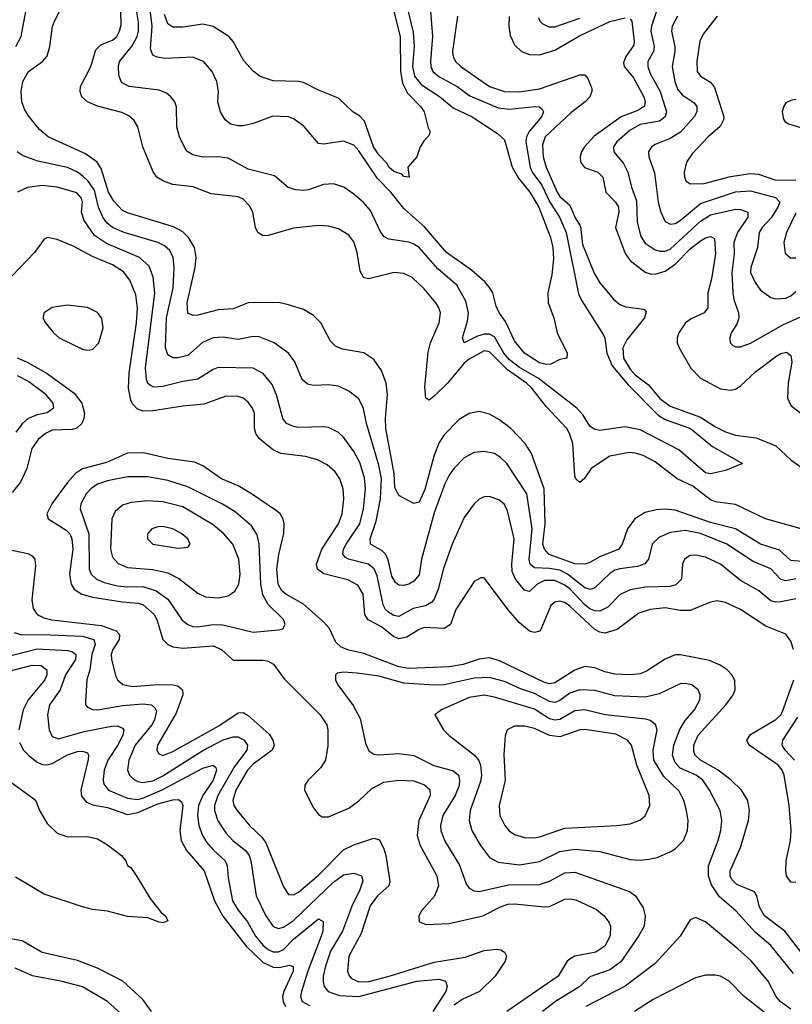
# Model space of a CAD drawing. Header units: inches. Extents: x 1308407 to 1441228, y 959628 to 1036311.
# Tile 297 of 656: x 1351500 to 1354576, y 1005939 to 1009856. Entities that reach past the tile are written whole.
import ezdxf

# ---------------------------------------------------------------- set-up
doc = ezdxf.new("R2010")
doc.units = ezdxf.units.IN
doc.header["$MEASUREMENT"] = 0
doc.layers.add('B3050', color=7, linetype='Continuous')

msp = doc.modelspace()

# ---------------------------------------------------------------- linework, layer by layer
at = {"layer": 'B3050', "color": 5}
for points, elevation in [([(1353041.5, 1009910), (1353066.4, 1009806.4), (1353070.4, 1009750), (1353064.2, 1009670), (1353072, 1009632), (1353098.7, 1009598.7), (1353171.3, 1009551.3), (1353225.6, 1009505.6), (1353301, 1009470), (1353402.8, 1009402.8), (1353430, 1009377.6), (1353461.3, 1009270), (1353485.4, 1009225.4), (1353530.5, 1009170), (1353567.6, 1009110), (1353613, 1008990), (1353622.5, 1008950), (1353625.3, 1008905.3), (1353619.1, 1008840.9), (1353602.6, 1008770), (1353603.7, 1008730), (1353626.2, 1008670), (1353639.4, 1008610), (1353679.1, 1008530), (1353678.8, 1008510), (1353650, 1008503.6), (1353614.9, 1008485.1), (1353595.5, 1008484.5), (1353570, 1008491.1), (1353509.8, 1008530), (1353470, 1008578), (1353434.9, 1008654.9), (1353409.2, 1008690), (1353396.9, 1008716.9), (1353383.8, 1008770), (1353370.9, 1008790.9), (1353352.6, 1008812.6), (1353299.2, 1008859.2), (1353198.8, 1008930), (1353112.1, 1009032.1), (1353030, 1009104.6), (1352978.1, 1009170), (1352924.8, 1009224.8), (1352850, 1009335), (1352830, 1009357.1), (1352790, 1009373.3), (1352710, 1009361.1), (1352690, 1009363.8), (1352630, 1009433.7), (1352590, 1009462.4), (1352569.9, 1009469.9), (1352508.3, 1009471.8), (1352430, 1009443.2), (1352390, 1009434.6), (1352370, 1009434.2), (1352341.1, 1009441.1), (1352318, 1009458), (1352299.2, 1009490), (1352288.9, 1009530), (1352291.6, 1009570), (1352285.7, 1009610), (1352267, 1009650), (1352232.3, 1009690), (1352190, 1009707.2), (1352081.3, 1009701.3), (1352047, 1009707), (1352030, 1009715.6), (1352020.9, 1009740.9), (1352028.2, 1009830), (1352012.5, 1009950)], 2740), ([(1354049.3, 1009930), (1354015, 1009830), (1354013.4, 1009810), (1354026.5, 1009750), (1354023.3, 1009730), (1354000.6, 1009690), (1354000.5, 1009670), (1354010, 1009642.7), (1354050.5, 1009570.5), (1354075.1, 1009490), (1354069.7, 1009470.3), (1354047.2, 1009452.8), (1353970, 1009438.7), (1353930, 1009417.3), (1353878, 1009370), (1353864.6, 1009350), (1353865.5, 1009330), (1353903.6, 1009283.6), (1353921.6, 1009250), (1353935.4, 1009190), (1353955.6, 1009135.6), (1353958.5, 1009050), (1353973.3, 1008993.3), (1353990, 1008967.1), (1354030, 1008941.2), (1354050, 1008934.7), (1354070, 1008935.3), (1354090, 1008943.7), (1354210, 1009054.9), (1354250, 1009079.9), (1354350, 1009102.2), (1354370, 1009101.3), (1354398.4, 1009090), (1354399, 1009070), (1354358.3, 1009010), (1354342.7, 1008970), (1354345, 1008925), (1354334.8, 1008850), (1354339.1, 1008770), (1354343.1, 1008743.1), (1354361.7, 1008690), (1354362.7, 1008670), (1354355.2, 1008644.8), (1354333.1, 1008610), (1354327.2, 1008590), (1354328.7, 1008570), (1354339.5, 1008559.5), (1354350, 1008554), (1354370, 1008554), (1354410, 1008568.6), (1354537.8, 1008642.2), (1354650, 1008693)], 2840), ([(1351484.8, 1009750), (1351506.3, 1009790), (1351529, 1009910)], 2840), ([(1354630, 1007698.5), (1354570, 1007704.2), (1354525.1, 1007745.1), (1354448.8, 1007768.8), (1354350, 1007830.8), (1354250, 1007856.1), (1354110, 1007905.2), (1354070, 1007909), (1354034.2, 1007905.8), (1353990, 1007895.9), (1353949.7, 1007870.3), (1353919.8, 1007830), (1353898.1, 1007770), (1353885, 1007750), (1353810, 1007719.4), (1353770, 1007696.6), (1353750, 1007689.4), (1353710, 1007691.4), (1353607.7, 1007727.7), (1353589.2, 1007749.2), (1353583.4, 1007770), (1353591.7, 1007851.7), (1353588.5, 1007990), (1353537.5, 1008130), (1353513.2, 1008170), (1353455.7, 1008230), (1353410, 1008264.7), (1353370, 1008286.9), (1353330, 1008297.5), (1353290, 1008289.1), (1353250, 1008266), (1353190, 1008204.2), (1353170, 1008173.6), (1353150, 1008123.9), (1353113.2, 1007986.8), (1353090, 1007936.1), (1353070, 1007931.7), (1353010, 1007963.2), (1352994.3, 1007994.3), (1352990.4, 1008050), (1352958.3, 1008230), (1352956.9, 1008270), (1352964.6, 1008364.6), (1352959.2, 1008410), (1352941, 1008461), (1352910, 1008504.8), (1352870, 1008531.3), (1352785.8, 1008545.8), (1352757, 1008557), (1352737.3, 1008577.3), (1352699, 1008650), (1352670, 1008679.8), (1352630, 1008702.5), (1352570, 1008722.2), (1352530, 1008730.7), (1352410.1, 1008729.9), (1352350, 1008706.2), (1352290, 1008701.2), (1352210, 1008680.8), (1352190, 1008679.4), (1352170, 1008688.4), (1352167.4, 1008730), (1352199.2, 1008870), (1352202.9, 1008910), (1352196, 1008950), (1352172.7, 1008990), (1352150, 1009011.9), (1352112.6, 1009032.6), (1351930, 1009087.7), (1351910, 1009097.6), (1351874.5, 1009134.5), (1351853.4, 1009170), (1351824.6, 1009264.6), (1351809.3, 1009290), (1351762.9, 1009322.9), (1351613.8, 1009390), (1351579.8, 1009419.8), (1351534.5, 1009474.5), (1351519.7, 1009499.7), (1351509.4, 1009530), (1351505.7, 1009570), (1351512.6, 1009610), (1351535, 1009650), (1351590.6, 1009690), (1351609.5, 1009710.5), (1351620.7, 1009750), (1351631.2, 1009828.8), (1351639, 1009850), (1351663.3, 1009896.7)], 2820), ([(1354611, 1007831), (1354469.8, 1007870), (1354350, 1007927.5), (1354270, 1007938.5), (1354250, 1007945.6), (1354180.4, 1008000.4), (1354118.1, 1008030), (1354030, 1008097.3), (1353981.9, 1008121.9), (1353950, 1008131.6), (1353926.4, 1008133.6), (1353850, 1008119.5), (1353775.6, 1008070), (1353747, 1008030), (1353730, 1008015.4), (1353714.3, 1008030), (1353710, 1008041.2), (1353701.8, 1008170), (1353689.6, 1008209.6), (1353678.4, 1008230), (1353596.6, 1008316.6), (1353538.9, 1008390), (1353518.3, 1008410), (1353442.6, 1008462.6), (1353370, 1008535.2), (1353350, 1008538.4), (1353290, 1008505), (1353270, 1008489.5), (1353203, 1008410), (1353150, 1008358.5), (1353130, 1008342.6), (1353116.9, 1008350), (1353113.5, 1008393.5), (1353127, 1008533), (1353135.8, 1008570), (1353170.4, 1008650), (1353174.9, 1008690), (1353169, 1008710), (1353156.5, 1008730), (1353110, 1008785.3), (1353063.1, 1008830), (1353030, 1008846.9), (1352990.5, 1008850.5), (1352890, 1008825.7), (1352870, 1008829.8), (1352856.2, 1008856.2), (1352843.2, 1008930), (1352830, 1008972.6), (1352810, 1008999.3), (1352770, 1009023.7), (1352730, 1009035.2), (1352690, 1009037), (1352590, 1009026.9), (1352490, 1008997.8), (1352470, 1008996.8), (1352448, 1009010), (1352439.5, 1009030), (1352428.7, 1009090), (1352415.6, 1009115.6), (1352390, 1009142.6), (1352370, 1009151.6), (1352263.1, 1009163.1), (1352191, 1009191), (1352110, 1009200.5), (1352073.2, 1009213.2), (1352046.6, 1009230), (1352031.1, 1009251.1), (1351991, 1009351), (1351970.6, 1009430), (1351955.5, 1009455.5), (1351934.3, 1009474.3), (1351907.4, 1009487.4), (1351810, 1009512), (1351770, 1009528.8), (1351747.6, 1009550), (1351740.6, 1009570), (1351743, 1009590), (1351784, 1009670), (1351803.1, 1009736.9), (1351823.2, 1009756.8), (1351870, 1009774.6), (1351887.4, 1009790), (1351898.3, 1009810), (1351904.5, 1009835.5), (1351902.9, 1009890)], 2780), ([(1353135.1, 1009890), (1353143.6, 1009790), (1353135.3, 1009690), (1353136.8, 1009670), (1353145.4, 1009650), (1353169.4, 1009630), (1353241.9, 1009590), (1353292.9, 1009552.9), (1353405, 1009505), (1353450, 1009500.1), (1353551.3, 1009511.3), (1353569.4, 1009509.4), (1353580.4, 1009500.4), (1353585.6, 1009490), (1353577.4, 1009470), (1353528.9, 1009411.1), (1353518.1, 1009390), (1353515, 1009370), (1353532.6, 1009270), (1353540.6, 1009250), (1353578.5, 1009198.5), (1353610.5, 1009130.5), (1353649.8, 1009070), (1353675.2, 1009010), (1353725.4, 1008765.4), (1353738.2, 1008738.2), (1353823.6, 1008603.6), (1353829.4, 1008589.4), (1353837.7, 1008530), (1353858.7, 1008478.7), (1353923.1, 1008403.1), (1354042.3, 1008282.3), (1354070, 1008265.9), (1354170.1, 1008230), (1354258.4, 1008158.4), (1354378, 1008090), (1354310, 1008063), (1354250.2, 1008049.8), (1354230, 1008052.8), (1354124.3, 1008144.3), (1353970, 1008224.7), (1353910, 1008236.4), (1353810, 1008222.3), (1353787, 1008227), (1353770, 1008238.4), (1353743, 1008283), (1353718, 1008310), (1353563.7, 1008430), (1353490, 1008472.7), (1353450, 1008503.4), (1353427, 1008530), (1353390, 1008594.5), (1353370, 1008605.5), (1353350, 1008604.4), (1353322.9, 1008597.1), (1353269.3, 1008570), (1353262.8, 1008590), (1353282.7, 1008657.3), (1353287.1, 1008690), (1353275.9, 1008735.9), (1353239.9, 1008799.9), (1353165.4, 1008865.4), (1353090, 1008949.2), (1353070, 1008963.4), (1353050, 1008970.5), (1352970, 1008982.6), (1352950, 1008993.8), (1352934.7, 1009014.7), (1352896.9, 1009096.9), (1352869, 1009129), (1352830, 1009162.5), (1352791.2, 1009190), (1352750, 1009203.7), (1352710, 1009200.7), (1352650, 1009179.4), (1352630, 1009176.2), (1352599, 1009179), (1352568.9, 1009188.9), (1352515.1, 1009235.1), (1352410, 1009261.8), (1352330, 1009304.7), (1352290.4, 1009310.4), (1352229.9, 1009309.9), (1352190, 1009318), (1352169.9, 1009329.9), (1352160.8, 1009340.8), (1352135.9, 1009390), (1352126, 1009430), (1352124.4, 1009510), (1352117.6, 1009530), (1352101.7, 1009550), (1352084.1, 1009564.1), (1352056, 1009576), (1351936, 1009590), (1351906.1, 1009606.1), (1351895.5, 1009635.5), (1351893.6, 1009670), (1351897.8, 1009690), (1351947.5, 1009752.5), (1351967.9, 1009790), (1351973.2, 1009810), (1351973.3, 1009846.7), (1351962.6, 1009910)], 2760), ([(1352984.1, 1009910), (1353014.4, 1009790), (1353016.5, 1009650), (1353023.6, 1009603.6), (1353044.5, 1009564.5), (1353097.7, 1009510), (1353110.2, 1009490), (1353125.8, 1009425.8), (1353134.8, 1009410), (1353127.1, 1009392.9), (1353110, 1009375.3), (1353094.8, 1009350), (1353081, 1009310), (1353046, 1009270), (1353050.8, 1009230), (1353030, 1009232.7), (1353021, 1009241), (1352990, 1009252.2), (1352970, 1009269.9), (1352963.8, 1009283.8), (1352930, 1009318.1), (1352908.3, 1009350), (1352872.7, 1009452.7), (1352853.7, 1009473.7), (1352826, 1009490), (1352770, 1009543.9), (1352690, 1009576.1), (1352630, 1009606.6), (1352610, 1009610.8), (1352510, 1009613.6), (1352457.4, 1009630), (1352430, 1009650.9), (1352393, 1009693), (1352350.6, 1009770), (1352332.5, 1009790), (1352270, 1009829.2), (1352230, 1009838.8), (1352150, 1009825.9), (1352110, 1009826.6), (1352090, 1009840.2), (1352077.2, 1009877.2)], 2720), ([(1353243.4, 1009870), (1353223.1, 1009730), (1353225.7, 1009710), (1353235, 1009690), (1353256.3, 1009670), (1353370, 1009590.5), (1353430, 1009570.8), (1353490, 1009569.4), (1353570, 1009581.7), (1353730, 1009636.4), (1353750, 1009636.6), (1353762.5, 1009622.5), (1353777.5, 1009582.5), (1353778.6, 1009570), (1353769.5, 1009550), (1353751.9, 1009530), (1353694.9, 1009485.1), (1353592.2, 1009390), (1353581.9, 1009358.1), (1353584.7, 1009310), (1353595.6, 1009270), (1353639.5, 1009170), (1353650, 1009153.4), (1353690, 1009118.8), (1353709.7, 1009070), (1353732.9, 1009032.9), (1353741.3, 1008961.3), (1353787.6, 1008847.6), (1353809.3, 1008809.3), (1353863.9, 1008743.9), (1353890, 1008722.8), (1353913.6, 1008713.6), (1353984.6, 1008704.6), (1353994.4, 1008694.4), (1353987.2, 1008670), (1353917.4, 1008582.6), (1353901.6, 1008550), (1353903.5, 1008510), (1353930, 1008465.3), (1353950, 1008443.2), (1354003.2, 1008403.2), (1354049.2, 1008349.2), (1354090, 1008318.5), (1354210, 1008274.3), (1354270, 1008236.4), (1354310, 1008216.9), (1354350, 1008203.1), (1354432.1, 1008192.1), (1354510, 1008160.4), (1354570, 1008105.4), (1354730, 1007991.4)], 2780), ([(1353449, 1009869), (1353447.8, 1009830), (1353453.3, 1009793.3), (1353470, 1009756.1), (1353498.5, 1009730), (1353530, 1009718), (1353570, 1009717), (1353630, 1009735.4), (1353728.2, 1009791.8), (1353850, 1009849.4), (1353910, 1009863.1)], 2820), ([(1353565.5, 1009865.5), (1353570.8, 1009850.8), (1353580.7, 1009840.7), (1353607.4, 1009827.4), (1353630, 1009827.3), (1353730, 1009862.8)], 2840), ([(1353930, 1009858.7), (1353937.4, 1009850), (1353947.1, 1009770), (1353944.5, 1009755.5), (1353913.4, 1009710), (1353904.5, 1009684.5), (1353906.7, 1009670), (1353944.3, 1009624.3), (1353984.8, 1009550), (1353990.9, 1009530), (1353987.5, 1009512.5), (1353964, 1009496), (1353894.8, 1009470), (1353787.6, 1009392.4), (1353748.6, 1009350), (1353736.4, 1009330), (1353731.2, 1009310), (1353733.1, 1009290), (1353748.5, 1009268.5), (1353801.3, 1009250), (1353821.5, 1009230), (1353833.9, 1009170), (1353872.2, 1009130), (1353883.9, 1009110), (1353885.2, 1009090), (1353872.2, 1009030), (1353910, 1008926), (1353930, 1008897.9), (1353990, 1008852.3), (1354010, 1008844.9), (1354030, 1008843.9), (1354070, 1008855.4), (1354110, 1008883.8), (1354170, 1008944), (1354210, 1008975.9), (1354230, 1008988.4), (1354250, 1008994.1), (1354265.8, 1008985.8), (1354270, 1008925.2), (1354254.4, 1008825.6), (1354239.6, 1008770), (1354239.8, 1008710), (1354225.6, 1008690), (1354173.7, 1008666.3), (1354150.9, 1008650), (1354124.1, 1008610), (1354117.6, 1008590), (1354117.4, 1008570), (1354125.2, 1008550), (1354171.8, 1008470), (1354210.1, 1008430.1), (1354290, 1008387.5), (1354330, 1008381.6), (1354350, 1008386.4), (1354370, 1008398.9), (1354430, 1008455), (1354510, 1008515.7), (1354530, 1008528.5), (1354553.3, 1008533.3), (1354570, 1008520.5), (1354573.9, 1008493.9), (1354559.2, 1008410), (1354556.7, 1008350), (1354570, 1008321.2), (1354610, 1008290.6)], 2820), ([(1354119.1, 1009870), (1354098.1, 1009830), (1354095.5, 1009810), (1354108.4, 1009750), (1354108.4, 1009730), (1354097.5, 1009670), (1354108.3, 1009610), (1354119.3, 1009579.3), (1354137.6, 1009557.6), (1354185.6, 1009525.6), (1354195.8, 1009510), (1354196.2, 1009490), (1354185, 1009470), (1354130.9, 1009409.1), (1354090, 1009383.9), (1354030, 1009360.2), (1354015.5, 1009350), (1354003.8, 1009330), (1354004.6, 1009310), (1354027.4, 1009247.4), (1354041.4, 1009130), (1354052.1, 1009090), (1354070, 1009052.7), (1354090, 1009042.6), (1354110, 1009045.8), (1354130, 1009056.8), (1354210, 1009125), (1354350, 1009171), (1354410, 1009175.1), (1354508.5, 1009148.5), (1354526.4, 1009130), (1354519, 1009110), (1354492, 1009068), (1354455.4, 1009030), (1354443.8, 1009010), (1354437.3, 1008950), (1354411.3, 1008870), (1354410.2, 1008850), (1354427.8, 1008810), (1354450, 1008779.6), (1354490, 1008750.3), (1354510, 1008746), (1354550, 1008748.2), (1354570, 1008757.5), (1354590, 1008775.3)], 2860), ([(1354277, 1009870), (1354221.3, 1009798.7), (1354208.5, 1009771.5), (1354195.3, 1009690), (1354196.8, 1009650), (1354211.1, 1009631.1), (1354250, 1009607.5), (1354266.2, 1009586.2), (1354302.9, 1009470), (1354302, 1009458), (1354288.4, 1009431.6), (1354240.9, 1009390), (1354177.8, 1009322.2), (1354155, 1009290), (1354145.1, 1009250), (1354146.2, 1009230), (1354153.4, 1009213.4), (1354170, 1009202.7), (1354224.5, 1009204.5), (1354330, 1009232.4), (1354410, 1009244.6), (1354441.2, 1009241.2), (1354510, 1009218.2), (1354590, 1009219.7)], 2880), ([(1354590, 1009538.5), (1354570, 1009535.4), (1354550, 1009525.1), (1354540.3, 1009510), (1354535.6, 1009490), (1354541.1, 1009461.1), (1354547.2, 1009450), (1354561.5, 1009441.5), (1354638.6, 1009418.6)], 2920), ([(1354590, 1007632), (1354550, 1007623.8), (1354530, 1007628.3), (1354490, 1007671.4), (1354420.7, 1007700.7), (1354314.8, 1007770), (1354210, 1007811.6), (1354150, 1007823.9), (1354090, 1007815.3), (1354044.5, 1007795.5), (1354017.7, 1007770), (1354003, 1007710), (1353988.7, 1007691.3), (1353960, 1007680), (1353890, 1007671.9), (1353870, 1007665.4), (1353850, 1007652.6), (1353790, 1007595), (1353770.8, 1007589.2), (1353750, 1007595.7), (1353680.6, 1007650), (1353650, 1007666), (1353610, 1007673), (1353550, 1007674.9), (1353531.9, 1007690), (1353528.5, 1007708.5), (1353539.9, 1007830), (1353518.9, 1007970), (1353439.1, 1008090), (1353414.9, 1008114.9), (1353390, 1008129.8), (1353350, 1008138.6), (1353310, 1008133.5), (1353270, 1008112.7), (1353230, 1008071.8), (1353210, 1008044.2), (1353193.4, 1008010), (1353150, 1007894.7), (1353099.7, 1007710), (1353090, 1007647.8), (1353070, 1007622.3), (1353050, 1007609.9), (1353030, 1007604.7), (1353010, 1007606.2), (1352996.4, 1007616.4), (1352982.3, 1007642.3), (1352966.6, 1007706.6), (1352956.2, 1007730), (1352943.2, 1007743.2), (1352897, 1007770), (1352895.8, 1007790), (1352919, 1007861), (1352936.2, 1007950), (1352940.1, 1008030), (1352930, 1008083.5), (1352880.9, 1008250), (1352868.8, 1008308.8), (1352850, 1008347.1), (1352810, 1008378.7), (1352770, 1008398.2), (1352730, 1008402.9), (1352670, 1008400.7), (1352646.3, 1008406.3), (1352625.1, 1008425.1), (1352595.2, 1008495.2), (1352569.9, 1008529.9), (1352513.7, 1008570), (1352454.3, 1008594.3), (1352430, 1008595.2), (1352370, 1008583.2), (1352310, 1008593.5), (1352270, 1008589.9), (1352228.1, 1008571.9), (1352170, 1008520.2), (1352130, 1008510.5), (1352110, 1008511.3), (1352090, 1008522.4), (1352081.4, 1008550), (1352084.6, 1008670), (1352110.9, 1008790), (1352114.6, 1008870), (1352111.3, 1008910), (1352097.9, 1008937.9), (1352076.8, 1008956.8), (1352049.9, 1008969.9), (1351916.4, 1009010), (1351869.2, 1009030), (1351847.4, 1009047.4), (1351830.8, 1009070.8), (1351813.7, 1009110), (1351797.9, 1009177.9), (1351773.2, 1009213.2), (1351753, 1009233), (1351730, 1009249.4), (1351690, 1009268.1), (1351573, 1009293), (1351514.5, 1009314.5), (1351490.9, 1009330.9)], 2840), ([(1354590, 1007552.3), (1354530, 1007539.5), (1354510, 1007538.5), (1354490, 1007544.3), (1354443.1, 1007583.1), (1354370, 1007625.2), (1354289.8, 1007690), (1354230, 1007718.2), (1354190, 1007726.1), (1354170, 1007723.7), (1354146.2, 1007710), (1354139, 1007690), (1354134.3, 1007630), (1354113, 1007607), (1354090, 1007600.4), (1353990, 1007598.1), (1353930, 1007587.9), (1353891.3, 1007568.7), (1353841.1, 1007518.9), (1353810, 1007503.2), (1353790, 1007504.2), (1353770, 1007512.3), (1353750, 1007527.4), (1353690, 1007591.5), (1353670, 1007606.8), (1353630, 1007624.7), (1353590, 1007625), (1353560.8, 1007610), (1353530, 1007580.7), (1353510, 1007586.9), (1353473.6, 1007630), (1353461.3, 1007661.3), (1353459.4, 1007690), (1353469.4, 1007790), (1353442.4, 1007902.4), (1353430, 1007927.3), (1353410, 1007945), (1353370, 1007958.8), (1353350, 1007957.2), (1353330, 1007948.5), (1353310, 1007929.7), (1353270, 1007875.8), (1353222.1, 1007770), (1353187.6, 1007672.4), (1353165.9, 1007590), (1353150.1, 1007549.9), (1353141.3, 1007538.7), (1353116.2, 1007523.8), (1353066.7, 1007513.3), (1353010, 1007481.6), (1352990, 1007485.3), (1352970, 1007497.7), (1352956.9, 1007510), (1352947.6, 1007527.6), (1352923.9, 1007643.9), (1352911.9, 1007671.9), (1352887.7, 1007690), (1352809.8, 1007710), (1352797, 1007717), (1352786.7, 1007730), (1352789.5, 1007750), (1352800.3, 1007770), (1352854.1, 1007850), (1352869.6, 1007910), (1352876.8, 1007990), (1352873, 1008033), (1352854.1, 1008094.1), (1352830, 1008138.5), (1352790, 1008194.6), (1352770, 1008214.2), (1352730, 1008233), (1352710, 1008236.8), (1352610, 1008233.1), (1352590, 1008237), (1352563.1, 1008250), (1352547.3, 1008270), (1352523.3, 1008363.3), (1352505, 1008405), (1352470, 1008449), (1352430, 1008469.2), (1352290, 1008472.9), (1352270, 1008464.9), (1352210, 1008426.3), (1352150, 1008416.7), (1352070, 1008396.7), (1352034.7, 1008394.7), (1352020.4, 1008400.5), (1352010, 1008408.9), (1352004.8, 1008424.8), (1352001.3, 1008470), (1352038.1, 1008770), (1352031.9, 1008831.9), (1352016, 1008876), (1351977.7, 1008910), (1351845.5, 1008965.5), (1351797.6, 1008997.6), (1351756.8, 1009056.8), (1351746.9, 1009090), (1351749.9, 1009130), (1351746.3, 1009146.3), (1351727.2, 1009167.2), (1351650, 1009190.4), (1351590, 1009196.6), (1351531.3, 1009188.7), (1351491.8, 1009170)], 2860), ([(1354590, 1009086), (1354552.5, 1009010), (1354541.7, 1008970), (1354547.5, 1008927.5), (1354568.6, 1008908.6), (1354590, 1008908.6)], 2880), ([(1354580.7, 1007350), (1354570, 1007384), (1354550, 1007410.7), (1354470, 1007443.4), (1354370, 1007509.9), (1354310, 1007537.9), (1354276.3, 1007543.7), (1354250, 1007539.1), (1354170, 1007505.1), (1354130, 1007505.4), (1354070, 1007515.6), (1354010.1, 1007509.9), (1353965.6, 1007494.4), (1353879.3, 1007430), (1353830, 1007415.2), (1353810, 1007418.7), (1353790, 1007429.6), (1353690, 1007522.2), (1353670, 1007537), (1353650, 1007543.2), (1353630, 1007539.2), (1353615, 1007525), (1353575, 1007430), (1353570, 1007423.5), (1353550, 1007417.4), (1353530, 1007423.4), (1353490, 1007456.3), (1353446.6, 1007506.6), (1353350, 1007635.6), (1353336.1, 1007636.1), (1353310, 1007620.5), (1353297.1, 1007602.9), (1353237.2, 1007510), (1353215.3, 1007450), (1353190, 1007433.8), (1353110, 1007437.9), (1353090, 1007430.4), (1353041.3, 1007398.7), (1353010, 1007393.3), (1352990, 1007400.7), (1352940.1, 1007440.1), (1352888, 1007468), (1352874.7, 1007490), (1352868.2, 1007570), (1352846.9, 1007606.9), (1352807, 1007627), (1352711, 1007651), (1352685.3, 1007670), (1352681.5, 1007690), (1352703.3, 1007750), (1352769.4, 1007850), (1352784, 1007890), (1352790.9, 1007950), (1352788.3, 1007990), (1352775.3, 1008030), (1352756.8, 1008056.8), (1352724.5, 1008084.5), (1352685.5, 1008105.5), (1352638.4, 1008118.4), (1352540.5, 1008130), (1352510, 1008144.4), (1352484, 1008164), (1352454.3, 1008190), (1352439.9, 1008210), (1352434.7, 1008230), (1352434.9, 1008290), (1352426.8, 1008310), (1352410, 1008334.4), (1352390, 1008349.8), (1352370, 1008356.8), (1352322.1, 1008357.9), (1352233.8, 1008326.2), (1352150, 1008318.5), (1352030, 1008299.7), (1351990, 1008299.1), (1351968.1, 1008308.1), (1351950, 1008327.9), (1351943, 1008343), (1351933.6, 1008390), (1351935.9, 1008450), (1351965.1, 1008650), (1351968.9, 1008708.9), (1351962.1, 1008762.1), (1351939.4, 1008819.4), (1351913.1, 1008853.1), (1351870, 1008880.6), (1351792.2, 1008912.2), (1351710, 1008955.9), (1351650, 1008981.5), (1351610.4, 1008989.6), (1351597.6, 1008982.4), (1351559, 1008930), (1351470, 1008837.1)], 2880), ([(1351490, 1008510.4), (1351530, 1008493.7), (1351609.1, 1008449.1), (1351716.6, 1008370), (1351748.3, 1008330), (1351758.1, 1008290), (1351755.8, 1008270), (1351748.1, 1008250), (1351728.4, 1008231.6), (1351710, 1008225.7), (1351630, 1008222.6), (1351603.5, 1008210), (1351574.5, 1008185.5), (1351549.1, 1008150), (1351528.2, 1008070), (1351503.5, 1008016.5), (1351470, 1007975.2)], 2880), ([(1351490, 1008440.4), (1351536.8, 1008416.8), (1351598.9, 1008370), (1351632.4, 1008330), (1351634.8, 1008310), (1351610, 1008291.9), (1351570, 1008283.5), (1351533.8, 1008270), (1351511.3, 1008250), (1351484.3, 1008215.7)], 2860), ([(1354623.2, 1006130), (1354545.9, 1006230), (1354465.8, 1006290), (1354445.2, 1006325.2), (1354434.6, 1006370), (1354425.5, 1006385.5), (1354355.8, 1006415.8), (1354335.3, 1006435.3), (1354328.3, 1006450), (1354328.8, 1006470), (1354370, 1006562.7), (1354401.9, 1006670), (1354405.7, 1006710), (1354399.6, 1006750), (1354373.9, 1006790), (1354332.7, 1006830), (1354280.7, 1006870), (1354210.2, 1006910.2), (1354189.4, 1006929.4), (1354184.5, 1006944.5), (1354184.5, 1006970), (1354200.8, 1007010), (1354311.5, 1007130), (1354340.8, 1007170), (1354347.9, 1007190), (1354346.8, 1007226.8), (1354335.7, 1007250), (1354316.1, 1007270), (1354288.6, 1007288.6), (1354246.4, 1007306.4), (1354130.8, 1007329.2), (1354110, 1007328.7), (1354070, 1007312.3), (1353996.1, 1007263.9), (1353970, 1007253.1), (1353930.6, 1007249.4), (1353870, 1007252.7), (1353830, 1007261.5), (1353790, 1007276.9), (1353750, 1007282.1), (1353710, 1007268.5), (1353630, 1007218.2), (1353610, 1007213.7), (1353590, 1007218.6), (1353410, 1007305.8), (1353370, 1007316.9), (1353330, 1007311.3), (1353265.7, 1007290), (1353210, 1007281.5), (1353050, 1007275), (1353010, 1007281.3), (1352870, 1007334.2), (1352810, 1007347.5), (1352780, 1007360), (1352758.9, 1007378.9), (1352733.2, 1007433.2), (1352710, 1007460.8), (1352630.2, 1007530.2), (1352559.9, 1007570), (1352543.9, 1007583.9), (1352529.9, 1007610), (1352524.5, 1007670), (1352531.5, 1007728.5), (1352551.7, 1007811.7), (1352553.5, 1007850), (1352549.4, 1007869.4), (1352536.8, 1007890), (1352522.4, 1007902.4), (1352423.7, 1007970), (1352370, 1008001), (1352303.8, 1008030), (1352230, 1008080.8), (1352196, 1008096), (1352090, 1008110.9), (1351992.9, 1008132.9), (1351930, 1008131.9), (1351845.6, 1008094.4), (1351750, 1008068.6), (1351722, 1008050), (1351690, 1008015), (1351627.8, 1007930), (1351608.4, 1007890), (1351613.8, 1007870), (1351685.7, 1007825.7), (1351699.4, 1007810), (1351708.1, 1007790), (1351712.1, 1007750), (1351698.9, 1007650), (1351705.3, 1007610), (1351717.4, 1007590), (1351748.3, 1007570), (1351790, 1007559.1), (1351910, 1007539.6), (1351970, 1007535.2), (1351990, 1007528.8), (1352035.2, 1007490), (1352045.7, 1007470), (1352070.1, 1007390), (1352090, 1007370.8), (1352110, 1007361.3), (1352150, 1007355.3), (1352270, 1007364.6), (1352303.2, 1007350), (1352350, 1007307.8), (1352470, 1007308.5), (1352490, 1007304.1), (1352511.3, 1007291.3), (1352553.1, 1007233.1), (1352696.6, 1007090), (1352722.8, 1007050), (1352726.9, 1007030), (1352726.8, 1006966.8), (1352718.3, 1006910), (1352699.5, 1006880.5), (1352648.9, 1006830), (1352636, 1006810), (1352634, 1006790), (1352670, 1006720.3), (1352690, 1006693.4), (1352704.2, 1006684.2), (1352730, 1006684), (1352810, 1006719.6), (1352850, 1006747.9), (1352902.5, 1006797.5), (1352950, 1006822.5), (1353010, 1006830.6), (1353070, 1006827.6), (1353112.3, 1006812.3), (1353132.8, 1006792.8), (1353135, 1006770), (1353089.2, 1006670), (1353082.4, 1006610), (1353095.1, 1006570), (1353161.5, 1006450), (1353167.6, 1006410), (1353151.2, 1006368.8), (1353099.7, 1006310), (1353089.2, 1006290), (1353090, 1006268.4), (1353115.5, 1006255.5), (1353210, 1006259.6), (1353343.5, 1006290), (1353413.7, 1006326.3), (1353443.3, 1006336.7), (1353470, 1006338.6), (1353590, 1006325.8), (1353610, 1006327.3), (1353670, 1006356.4), (1353690, 1006358.8), (1353714.3, 1006354.3), (1353796, 1006316), (1353827.2, 1006290), (1353845.7, 1006265.7), (1353852.5, 1006250), (1353851.5, 1006211.5), (1353830, 1006169.2), (1353794.3, 1006145.7), (1353710, 1006130.3), (1353690, 1006118.4), (1353680.1, 1006110), (1353644.1, 1006050), (1353439.5, 1005910)], 2920), ([(1351450.1, 1007750.1), (1351532.7, 1007732.7), (1351550, 1007723.3), (1351560.1, 1007710), (1351563.2, 1007683.2), (1351548, 1007548), (1351553.5, 1007513.5), (1351569.4, 1007489.4), (1351596.2, 1007476.2), (1351628.1, 1007468.1), (1351825.9, 1007445.9), (1351884.2, 1007424.2), (1351897.8, 1007410), (1351896, 1007390), (1351871, 1007350), (1351864.1, 1007330), (1351866.1, 1007310), (1351883.2, 1007243.2), (1351890, 1007229.2), (1351910.6, 1007210.6), (1351950, 1007203.3), (1352050, 1007211.1), (1352110, 1007210.1), (1352130, 1007205.3), (1352148.7, 1007190), (1352150.1, 1007170), (1352123.3, 1007096.7), (1352049.5, 1006970), (1352046.4, 1006950), (1352054.7, 1006934.7), (1352070, 1006928.9), (1352110, 1006944.3), (1352293.1, 1007046.9), (1352370, 1007097.7), (1352390, 1007099.3), (1352410, 1007088), (1352493.7, 1007013.7), (1352508.6, 1006990), (1352512.9, 1006970), (1352505.3, 1006950), (1352430, 1006893.8), (1352406.6, 1006870), (1352360.1, 1006790), (1352348.9, 1006748.9), (1352353.1, 1006730), (1352366.4, 1006710), (1352415, 1006650), (1352463.7, 1006603.7), (1352480.8, 1006580.8), (1352550, 1006405.3), (1352570, 1006375.5), (1352590, 1006374.4), (1352610, 1006384.7), (1352690, 1006452.5), (1352790, 1006553.6), (1352830, 1006572.6), (1352910, 1006599.2), (1352932.3, 1006592.3), (1352950, 1006556.5), (1352957.4, 1006530), (1352973.3, 1006426.7), (1352969.6, 1006410), (1352924.2, 1006370), (1352895.6, 1006330), (1352860.3, 1006219.7), (1352810.1, 1006130), (1352804.7, 1006070), (1352811.5, 1006051.5), (1352821.6, 1006041.6), (1352850, 1006028.5), (1352890, 1006029.8), (1352970.7, 1006050), (1353150, 1006105.7), (1353273.3, 1006126.7), (1353350, 1006152.6), (1353397.7, 1006157.7), (1353415.2, 1006155.2), (1353430, 1006146.4), (1353438.2, 1006130), (1353433.2, 1006110), (1353392.8, 1006050), (1353330.1, 1005990), (1353262.1, 1005957.9), (1353230, 1005934.8)], 2880), ([(1351477.9, 1007417.9), (1351508.9, 1007408.9), (1351589.9, 1007410.1), (1351750, 1007403.5), (1351795.4, 1007390), (1351801, 1007370), (1351787.9, 1007330), (1351779.7, 1007270), (1351767.9, 1007230), (1351761.9, 1007141.9), (1351762.2, 1007130), (1351770, 1007120.2), (1351791.4, 1007111.4), (1351810.1, 1007110.1), (1351910, 1007127.7), (1351990, 1007134.1), (1352024.4, 1007130), (1352038.8, 1007118.8), (1352044.3, 1007104.3), (1352036.6, 1007070), (1352025.9, 1007050), (1351960.3, 1006970), (1351935, 1006910), (1351930.1, 1006870), (1351937.9, 1006850), (1351953.8, 1006833.9), (1351970, 1006824.9), (1351990, 1006821.4), (1352030, 1006828.3), (1352070, 1006848), (1352230, 1006948.8), (1352310, 1006991.1), (1352350, 1007003), (1352370, 1007002.2), (1352394, 1006990), (1352407.5, 1006970), (1352404.7, 1006950), (1352355.3, 1006884.7), (1352289.5, 1006770), (1352276, 1006730), (1352275.3, 1006710), (1352288.9, 1006668.9), (1352321.1, 1006621.1), (1352348.9, 1006590), (1352399, 1006550), (1352413.3, 1006530), (1352419.9, 1006510), (1352441.3, 1006370), (1352480.1, 1006290), (1352510, 1006248), (1352530, 1006240.4), (1352550, 1006246.1), (1352590, 1006272.6), (1352750, 1006424.4), (1352790, 1006453.9), (1352830, 1006459.7), (1352860.5, 1006450), (1352866.3, 1006430), (1352853.2, 1006390), (1352824.6, 1006335.4), (1352785.5, 1006230), (1352737, 1006150), (1352717.3, 1006090), (1352708.5, 1006050), (1352708.5, 1006028.5), (1352712.5, 1006010), (1352728.6, 1005990), (1352773.9, 1005973.9), (1352850, 1005969.8), (1353081.3, 1006030), (1353170, 1006038.9), (1353196, 1006030), (1353202.2, 1006010), (1353196.4, 1005990), (1353144.7, 1005910)], 2860), ([(1351466.5, 1007326.5), (1351570, 1007352.7), (1351690, 1007346.4), (1351710, 1007341.3), (1351723.6, 1007330), (1351722.5, 1007310), (1351682.5, 1007250), (1351661.4, 1007190), (1351618.5, 1007130), (1351610.8, 1007090), (1351617.8, 1007030), (1351630, 1007004.7), (1351655.3, 1006995.3), (1351756.5, 1007023.5), (1351865.7, 1007045.7), (1351890, 1007047), (1351910, 1007037.6), (1351914.6, 1007030), (1351910.9, 1007010), (1351890, 1006968.1), (1351851.3, 1006910), (1351836.2, 1006870), (1351832, 1006832), (1351835, 1006815), (1351853.5, 1006790), (1351930, 1006759.2), (1351970, 1006753.7), (1351990, 1006758.2), (1352067.7, 1006792.3), (1352230, 1006877.8), (1352270, 1006890.6), (1352281, 1006881), (1352283.5, 1006870), (1352270, 1006830.7), (1352230, 1006770), (1352211.9, 1006730), (1352207.6, 1006690), (1352213.2, 1006650), (1352227.4, 1006610), (1352244, 1006584), (1352271.7, 1006551.7), (1352317.7, 1006510), (1352326.3, 1006490), (1352330, 1006442), (1352347.6, 1006350), (1352370, 1006312.7), (1352407.2, 1006267.2), (1352438.9, 1006210), (1352470, 1006173.1), (1352490, 1006156.9), (1352510, 1006147.9), (1352530, 1006147.8), (1352550, 1006157), (1352590, 1006197.7), (1352690, 1006278.1), (1352708.4, 1006268.4), (1352706.8, 1006230), (1352700.8, 1006210), (1352647.1, 1006070), (1352622.5, 1005990), (1352618.8, 1005970), (1352624.5, 1005950), (1352653.4, 1005933.4)], 2840), ([(1351410, 1007252.1), (1351550, 1007288.4), (1351586, 1007286), (1351608.8, 1007270), (1351608.7, 1007250), (1351600.3, 1007230), (1351534.4, 1007150), (1351514.3, 1007110), (1351497.3, 1007030)], 2820), ([(1354581, 1006061), (1354490, 1006172.2), (1354430, 1006223.6), (1354350.9, 1006310.9), (1354286.6, 1006366.6), (1354254.4, 1006414.4), (1354241.9, 1006450), (1354242.6, 1006490), (1354281, 1006590), (1354290.9, 1006630), (1354295, 1006670), (1354288.6, 1006710), (1354246.6, 1006790), (1354219.9, 1006830), (1354192.9, 1006850), (1354130, 1006878.3), (1354110, 1006901), (1354099.5, 1006930), (1354104.9, 1006970), (1354127.8, 1007032.2), (1354150, 1007068.2), (1354186.6, 1007110), (1354208.3, 1007150), (1354209.8, 1007170), (1354201.4, 1007190), (1354176.3, 1007210), (1354150, 1007215.6), (1354130, 1007213.4), (1354046.3, 1007173.7), (1353990, 1007160.1), (1353870, 1007165.8), (1353790, 1007186.7), (1353730, 1007189.5), (1353690, 1007176.2), (1353650, 1007146.8), (1353630, 1007139.6), (1353610, 1007143), (1353550, 1007175.2), (1353493.4, 1007193.4), (1353430, 1007222.6), (1353370, 1007238.7), (1353310, 1007235.8), (1353190, 1007209.9), (1353150, 1007208), (1353030, 1007215.9), (1352930, 1007244.1), (1352843.6, 1007256.4), (1352790, 1007260.3), (1352764.4, 1007255.6), (1352758, 1007250), (1352758, 1007230), (1352766.5, 1007210), (1352827.6, 1007127.6), (1352855.4, 1007075.4), (1352877.5, 1006977.5), (1352890, 1006946.7), (1352910, 1006934), (1352930, 1006931.1), (1353010, 1006936), (1353070, 1006928.9), (1353149.1, 1006889.1), (1353227.7, 1006867.7), (1353246.8, 1006850), (1353251.4, 1006830), (1353250, 1006809.8), (1353234.4, 1006770), (1353185.3, 1006690), (1353175.7, 1006650), (1353177, 1006630), (1353191.4, 1006590), (1353251.6, 1006491.6), (1353277.5, 1006417.5), (1353290, 1006400.2), (1353310, 1006390.2), (1353330, 1006387.6), (1353446.2, 1006413.8), (1353570, 1006415.3), (1353610, 1006428), (1353670, 1006461.3), (1353710, 1006464.5), (1353927.8, 1006387.8), (1353952.1, 1006370), (1353982.7, 1006322.7), (1353990.9, 1006290), (1353986.3, 1006250), (1353964.3, 1006210), (1353892.8, 1006107.2), (1353850, 1006076), (1353770, 1006047.9), (1353730.1, 1006010), (1353633.6, 1005950), (1353581.6, 1005910)], 2940), ([(1354590, 1006423.5), (1354570, 1006424), (1354553.5, 1006450), (1354549.9, 1006470), (1354551.9, 1006510), (1354568.5, 1006590), (1354571.8, 1006630), (1354563.7, 1006730), (1354544, 1006850), (1354535.7, 1006870), (1354519.6, 1006890), (1354404.8, 1006970), (1354395.4, 1006990), (1354410, 1007012.5), (1354510, 1007072.2), (1354529.9, 1007090), (1354536.9, 1007103.1), (1354582.3, 1007230)], 2880), ([(1354584.9, 1006910), (1354547.4, 1006950), (1354535.5, 1006970), (1354538, 1006990), (1354598.4, 1007081.6)], 2860), ([(1351499.7, 1006979.7), (1351515.3, 1006950), (1351535.8, 1006930), (1351570, 1006902.3), (1351590, 1006892.9), (1351610, 1006891.7), (1351630, 1006896.7), (1351690, 1006930.8), (1351730, 1006944.9), (1351750, 1006946.4), (1351770, 1006939), (1351774.8, 1006930), (1351773.1, 1006913.1), (1351743.3, 1006790), (1351746.5, 1006766.5), (1351764.6, 1006744.6), (1351790, 1006732.6), (1351850, 1006721.7), (1351930, 1006694.4), (1351970, 1006701.3), (1352050, 1006735.7), (1352110, 1006752.3), (1352133.1, 1006753.1), (1352144.8, 1006744.8), (1352150.4, 1006730), (1352138, 1006630), (1352142.8, 1006590), (1352164.8, 1006550), (1352234.8, 1006470), (1352275.6, 1006350), (1352309.1, 1006289.1), (1352402, 1006170), (1352470, 1006104.2), (1352510, 1006086.8), (1352534.6, 1006085.4), (1352573.7, 1006093.7), (1352589.2, 1006089.2), (1352589.5, 1006070), (1352552.3, 1005990), (1352547.1, 1005970), (1352548.9, 1005950), (1352558.8, 1005930)], 2820), ([(1351463.4, 1006823.4), (1351556.3, 1006756.3), (1351565.7, 1006745.7), (1351579.1, 1006710), (1351610, 1006658.2), (1351650, 1006619.6), (1351690, 1006605.3), (1351770, 1006606.7), (1351810, 1006597), (1351850, 1006573.5), (1351905.7, 1006530), (1351922.4, 1006510), (1351930, 1006491), (1351942.8, 1006482.8), (1351967.2, 1006447.2), (1352019.4, 1006359.4), (1352063.8, 1006303.8), (1352081.1, 1006290), (1352090.4, 1006270), (1352070, 1006262.6), (1352055.1, 1006264.9), (1352010, 1006282), (1351930, 1006287.8), (1351850, 1006308.6), (1351790, 1006315.8), (1351750, 1006325.8), (1351597.3, 1006377.3), (1351484.1, 1006444.1)], 2780), ([(1354570, 1005919.7), (1354528.3, 1005950), (1354512.4, 1005970), (1354480.2, 1006030), (1354411.9, 1006111.9), (1354359.5, 1006159.5), (1354230, 1006266.6), (1354190, 1006284.2), (1354170, 1006274.5), (1354130.2, 1006210), (1354030, 1006101.1), (1353910, 1006010.5), (1353754.2, 1005930)], 2960), ([(1352025.3, 1005910), (1351990, 1005957.7), (1351911.3, 1006030), (1351810, 1006081.8), (1351730, 1006113.3), (1351590, 1006144.7), (1351510, 1006191.4), (1351426.3, 1006206.3)], 2820), ([(1351930, 1005878.6), (1351849.8, 1005950), (1351750, 1006007.5), (1351669.9, 1006029.9), (1351551.7, 1006051.7), (1351481.7, 1006081.7)], 2840), ([(1354570, 1005823.4), (1354384.6, 1005970), (1354325.1, 1006030), (1354290.5, 1006050.5), (1354270, 1006055), (1354230, 1006054.4), (1354190, 1006044.4), (1354021.9, 1005958.1), (1353947.7, 1005910)], 2980)]:
    msp.add_lwpolyline(points, dxfattribs=dict(at, elevation=elevation))
for points, elevation in [([(1351690, 1008720.2), (1351630, 1008711.2), (1351597.4, 1008690), (1351592.9, 1008670), (1351603.6, 1008650), (1351634.8, 1008610), (1351657.1, 1008590), (1351750, 1008545.1), (1351770, 1008541.2), (1351790, 1008544.2), (1351814.9, 1008570), (1351832.5, 1008630), (1351826.9, 1008666.9), (1351810, 1008691.1), (1351770, 1008711.6)], 2920), ([(1352010, 1008037.7), (1351930, 1008037), (1351850, 1008021.5), (1351810, 1008007.5), (1351784, 1007990), (1351764.8, 1007970), (1351743.5, 1007930), (1351741.1, 1007910), (1351776, 1007810), (1351777.4, 1007670), (1351785.2, 1007650), (1351805.7, 1007630), (1351836.5, 1007616.5), (1351890, 1007603.5), (1351930, 1007599.4), (1351990, 1007600.8), (1352043.8, 1007583.8), (1352090.1, 1007550), (1352146.9, 1007466.9), (1352169.7, 1007449.7), (1352190, 1007442), (1352210, 1007439.9), (1352270, 1007449.3), (1352308.8, 1007448.8), (1352430, 1007419), (1352530, 1007428.3), (1352548, 1007432), (1352557.4, 1007450), (1352550.8, 1007470), (1352489.2, 1007529.2), (1352468, 1007568), (1352460.5, 1007610), (1352453.5, 1007770), (1352446.1, 1007806.1), (1352422.5, 1007842.5), (1352358.2, 1007898.2), (1352308.2, 1007928.2), (1352170, 1007997.2), (1352090, 1008022.5)], 2940), ([(1352010, 1007941.4), (1351944.6, 1007935.4), (1351910, 1007924.1), (1351880.6, 1007899.4), (1351867.4, 1007870), (1351862, 1007750), (1351870, 1007718.3), (1351892.3, 1007692.3), (1351930, 1007677.1), (1352030, 1007668.2), (1352090, 1007655.3), (1352133.4, 1007633.4), (1352210, 1007574.3), (1352240.1, 1007560.1), (1352290, 1007555.7), (1352330, 1007563.2), (1352357, 1007583), (1352372.4, 1007610), (1352378.1, 1007650), (1352372.7, 1007710), (1352349.3, 1007770), (1352313.2, 1007810), (1352270, 1007846.6), (1352150, 1007918.2), (1352070, 1007937.7)], 2960), ([(1352070, 1007839.8), (1352050, 1007837.8), (1352027, 1007830), (1352009.1, 1007810), (1352009, 1007790), (1352030.6, 1007770), (1352130, 1007753.6), (1352170, 1007758), (1352179.6, 1007770), (1352169.7, 1007790), (1352146.3, 1007810), (1352110, 1007830.6)], 2980), ([(1353350, 1007168.9), (1353290, 1007159.4), (1353179.1, 1007110), (1353153.4, 1007090), (1353187.9, 1007030), (1353210, 1007007.8), (1353310.5, 1006930.5), (1353328.5, 1006908.5), (1353335.3, 1006890), (1353338.5, 1006850), (1353335, 1006825), (1353293.8, 1006710), (1353290.1, 1006670.1), (1353299.8, 1006630), (1353334.4, 1006570), (1353370, 1006522.3), (1353404.6, 1006504.6), (1353490, 1006494), (1353570, 1006506.1), (1353650, 1006546.2), (1353710, 1006555.9), (1353810, 1006546.1), (1353930, 1006514.6), (1353970, 1006511.6), (1354004.5, 1006515.5), (1354037.5, 1006522.5), (1354090, 1006544.6), (1354110, 1006557.6), (1354143.1, 1006590), (1354159.1, 1006630), (1354161, 1006670), (1354155.2, 1006710), (1354144.1, 1006750), (1354126, 1006786), (1354065, 1006845), (1354025.4, 1006910), (1354021.9, 1006950), (1354037.5, 1007030), (1354031.9, 1007051.9), (1354010, 1007068.3), (1353993, 1007073), (1353830.6, 1007090.6), (1353750, 1007110.3), (1353710, 1007106.2), (1353650, 1007072.1), (1353630, 1007068.9), (1353610, 1007074.5), (1353550, 1007112.3), (1353390, 1007160.8)], 2960), ([(1353470, 1007045), (1353440.3, 1007030), (1353432.7, 1007007.3), (1353427.9, 1006932.1), (1353432.7, 1006830), (1353409.5, 1006730), (1353412.1, 1006690), (1353431, 1006650), (1353449.1, 1006629.1), (1353470, 1006614.8), (1353510, 1006602.2), (1353550, 1006600.9), (1353570, 1006604.7), (1353670, 1006639.3), (1353878, 1006650), (1353930, 1006656.6), (1353968.5, 1006671.5), (1353990, 1006689), (1354009, 1006730), (1354005.9, 1006770), (1353957.6, 1006890), (1353936.2, 1006970), (1353919.8, 1006990), (1353872.9, 1007012.9), (1353750, 1007031.8), (1353729.8, 1007030.2), (1353650, 1007003.3), (1353610, 1007008.5), (1353550, 1007036.4), (1353510, 1007045)], 2980)]:
    msp.add_lwpolyline(points, close=True, dxfattribs=dict(at, elevation=elevation))

doc.saveas('drawing.dxf')
